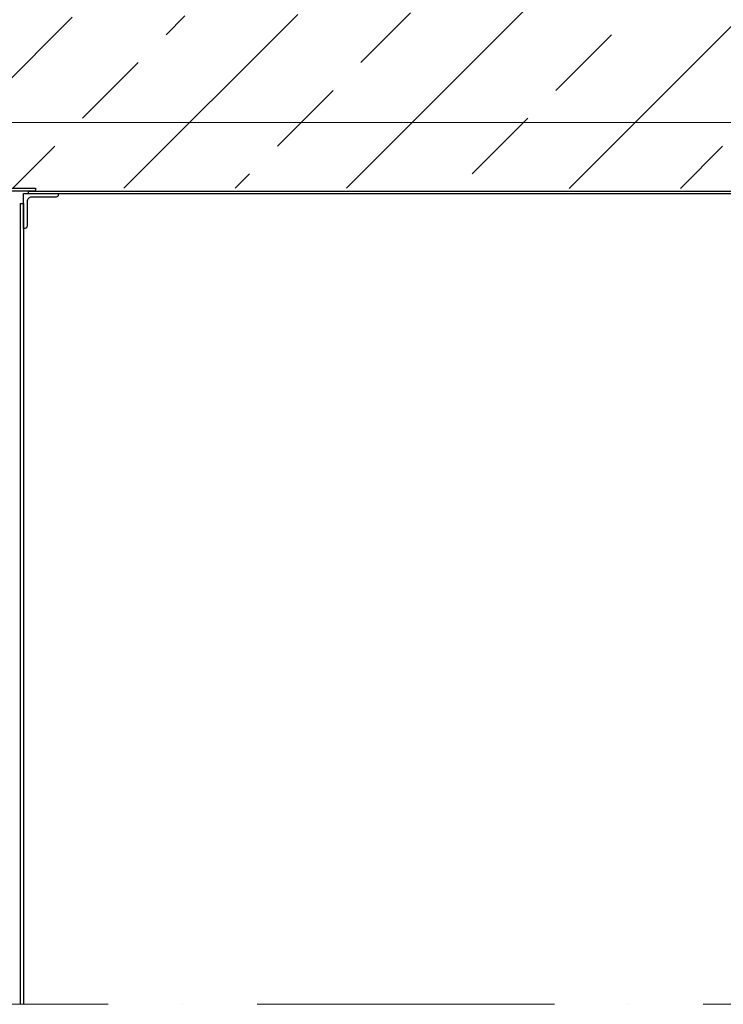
# Model space of a CAD drawing. Header units: millimetres. Extents: x 2605 to 1198744, y 17680 to 73723.
# Tile 396 of 656: x 8801 to 10220, y 51050 to 53035. Entities that reach past the tile are written whole.
import ezdxf

# ---------------------------------------------------------------- set-up
doc = ezdxf.new("R2010")
doc.units = ezdxf.units.MM
doc.linetypes.add('ACAD_ISO10W100', pattern=[18, 12, -3, 0, -3])
doc.layers.add('Mittellinien', color=7, linetype='Continuous', lineweight=5)
doc.layers.add('Verz. Bandstahl 30x3_5mm im Beton', color=5, linetype='GRENZE1', lineweight=18)
doc.linetypes.add('GRENZE1', pattern='A,6.35,-2.54,[133,ltypeshp.shx,S=2.54,R=0,X=-2.54,Y=0],-2.54,25.4', length=36.83)

msp = doc.modelspace()

# ---------------------------------------------------------------- hatches: boundary and pattern name
at = {"lineweight": 13}
h = msp.add_hatch(dxfattribs=at)
h.set_pattern_fill('ANSI33', color=256, scale=50, style=0)
h.set_pattern_definition([(45, (-21381.03, 16915), (-224.5064, 224.5064), []), (45, (-21156.52, 16915), (-224.5064, 224.5064), [158.75, -79.375])])
h.paths.add_polyline_path([(8673.41118, 52689.15536), (8593.41118, 52689.15536), (8593.41118, 52705.15536), (8553.41118, 52705.15536), (8553.41118, 52707.15536), (8713.41118, 52707.15536), (8713.41118, 52705.15536), (8673.41118, 52705.15536)], flags=16)
edge = h.paths.add_edge_path(flags=16)
edge.add_arc((17408.41302, 53223.98242), 5, 0, 360)
edge = h.paths.add_edge_path(flags=16)
edge.add_arc((17408.41302, 53173.98242), 5, 0, 360)
edge = h.paths.add_edge_path()
edge.add_line((8483.41172, 51049.66842), (8782.03524, 51049.66842))
edge.add_line((8782.03524, 51049.66842), (8778.39869, 52658.15536))
edge.add_arc((8775.39869, 52658.15536), 3, -90, 0.00002165, ccw=False)
edge.add_line((8775.39869, 52655.15536), (8772.39869, 52655.15536))
edge.add_line((8772.39869, 52655.15536), (8772.39869, 52695.15536))
edge.add_line((8772.39869, 52695.15536), (8832.39869, 52695.15536))
edge.add_line((8832.39869, 52695.15536), (18702.41302, 52692.35747))
edge.add_line((18702.41302, 52692.35747), (18702.41302, 52699.15536))
edge.add_line((18702.41302, 52699.15536), (18802.41302, 52699.15536))
edge.add_line((18802.41302, 52699.15536), (18802.41302, 52914.15536))
edge.add_line((18802.41302, 52914.15536), (18702.41302, 52914.15536))
edge.add_line((18702.41302, 52914.15536), (18702.41302, 52924.15536))
edge.add_line((18702.41302, 52924.15536), (18802.41302, 52924.15536))
edge.add_line((18802.41302, 52924.15536), (18802.41302, 53149.15536))
edge.add_line((18802.41302, 53149.15536), (17508.41302, 53149.15536))
edge.add_line((17508.41302, 53149.15536), (17508.41302, 53249.15536))
edge.add_line((17508.41302, 53249.15536), (17308.41302, 53249.15536))
edge.add_line((17308.41302, 53249.15536), (17308.41302, 53149.15536))
edge.add_line((17308.41302, 53149.15536), (8483.41118, 53034.15536))
edge.add_line((8483.41118, 53034.15536), (8483.41118, 52684.15536))
edge.add_line((8483.41118, 52684.15536), (8483.41172, 51049.66842))

# ---------------------------------------------------------------- linework, layer by layer
for p, q in [((8818.41302, 52689.15536), (29998.41302, 52689.15536)), ((8818.41302, 52684.15536), (8818.41302, 52689.15536)), ((8818.41302, 52684.15536), (29998.41302, 52684.15536)), ((8802.41302, 51049.66842), (8802.41302, 52664.15536)), ((8802.41302, 52664.15536), (8808.41302, 52664.15536)), ((8808.41302, 52664.15536), (8808.41302, 51049.66842))]:
    msp.add_line(p, q)
msp.add_lwpolyline([(8772.39869, 52655.15536), (8772.39869, 52695.15536), (8832.39869, 52695.15536), (8832.39869, 52692.15536, -0.4142135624), (8829.39869, 52689.15536), (8784.39869, 52689.15536, 0.4142135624), (8778.39869, 52683.15536), (8778.39869, 52658.15536, -0.4142135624), (8775.39869, 52655.15536), (8772.39869, 52655.15536)], format="xyb")
msp.add_lwpolyline([(8808.41302, 52614.15536), (8808.41302, 52684.15536), (8878.41302, 52684.15536), (8878.41302, 52681.65536, -0.4142135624), (8873.91302, 52677.15536), (8824.41302, 52677.15536, 0.4142135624), (8815.41302, 52668.15536), (8815.41302, 52618.65536, -0.4142135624), (8810.91302, 52614.15536)], format="xyb", close=True)
at = {"layer": 'Mittellinien', "linetype": 'ACAD_ISO10W100', "ltscale": 50}
msp.add_line((3878.80074, 51049.66842), (33180.27605, 51049.66842), dxfattribs=at)
at = {"layer": 'Verz. Bandstahl 30x3_5mm im Beton', "ltscale": 15}
msp.add_line((11662.84193, 52827.45606), (8193.41118, 52827.45606), dxfattribs=at)

doc.saveas('drawing.dxf')
